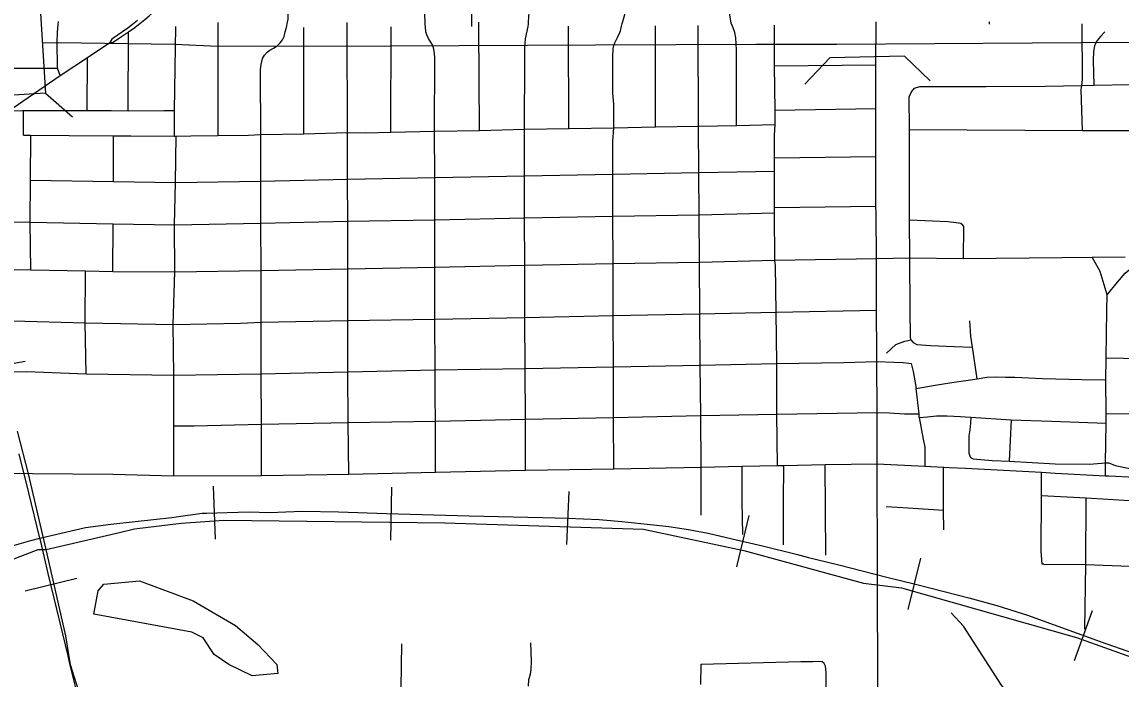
# Model space of a CAD drawing. Extents: x -1403959 to 81668, y -1400582 to 11018.
# Drawn here: x 7381.4 to 7531.9, y 8240.5 to 8330.4 of the extents above; entities that cross this region are included whole.
import ezdxf

# ---------------------------------------------------------------- set-up
doc = ezdxf.new("R2010")
doc.units = 0
for name, color, linetype in [('tdCiCityStreetTxt', 7, 'Continuous'), ('tdCiHydroTxt', 7, 'Continuous'), ('tdCiSectNmbr', 7, 'Continuous'), ('tdCiSectTwpRng', 7, 'Continuous'), ('tdCoDivCarto', 7, 'Continuous'), ('tdCoSecRteBand', 7, 'Continuous'), ('tdCoSurfBitum', 7, 'Continuous'), ('tdCoSurfEarth', 7, 'Continuous')]:
    doc.layers.add(name, color=color, linetype=linetype)

msp = doc.modelspace()

# ---------------------------------------------------------------- linework, layer by layer
at = {"layer": 'tdCiCityStreetTxt'}
for p, q in [((7383.28, 8342.07), (7384.65, 8320.67)), ((7384.65, 8320.67), (7374.93, 8320.05)), ((7384.65, 8320.67), (7384.65, 8320.67)), ((7384.65, 8320.67), (7388.32, 8317.45))]:
    msp.add_line(p, q, dxfattribs=at)
at = {"layer": 'tdCiHydroTxt'}
for points in [[(7526.35, 8321.73), (7526.45, 8322.52), (7526.39, 8330.15)], [(7529.53, 8329.05), (7528.9, 8328.43), (7528.46, 8327.87), (7528.08, 8327.2), (7527.97, 8326.34), (7527.93, 8325.13), (7528.02, 8321.77)], [(7502.79, 8315.7), (7502.77, 8320.15), (7503.06, 8320.85), (7503.48, 8321.36), (7504.23, 8321.56), (7505.57, 8321.59), (7513.26, 8321.56), (7521.34, 8321.63), (7526.35, 8321.73), (7528.02, 8321.77)], [(7526.46, 8315.56), (7526.38, 8318.36), (7526.28, 8321.15), (7526.35, 8321.73)], [(7528.02, 8321.77), (7533.07, 8321.85), (7533.48, 8320.53), (7533.79, 8319.35), (7533.88, 8318.3), (7533.95, 8317.2)], [(7502.96, 8286.94), (7502.91, 8287.34), (7502.87, 8291.02), (7502.86, 8298.12), (7502.81, 8303.29), (7502.79, 8308.61), (7502.79, 8315.7)], [(7502.79, 8315.7), (7526.46, 8315.56), (7533.16, 8315.55), (7533.94, 8315.49)], [(7510.19, 8298.06), (7510.21, 8302.43), (7510.11, 8302.62), (7509.81, 8302.82), (7509.18, 8302.95), (7508.04, 8303.06), (7502.81, 8303.29)], [(7498.26, 8298.04), (7502.86, 8298.12)], [(7502.86, 8298.12), (7510.19, 8298.06), (7523.65, 8298.18)], [(7523.65, 8298.18), (7527.76, 8298.22), (7532.31, 8298.27)], [(7529.82, 8293.06), (7528.86, 8296.29), (7527.76, 8298.22)], [(7529.82, 8293.06), (7531.25, 8294.81), (7532.27, 8296.05), (7535.07, 8298.37)], [(7529.67, 8281.46), (7529.69, 8284.43), (7529.8, 8290.97), (7529.82, 8293.06)], [(7512.06, 8281.6), (7511.41, 8285.94), (7511.19, 8287.43), (7511.06, 8289.51)], [(7499.65, 8285.1), (7500.91, 8286.27), (7502.17, 8286.76), (7502.96, 8286.94)], [(7502.96, 8286.94), (7502.96, 8286.94), (7503.31, 8286.55), (7503.82, 8286.28), (7505.67, 8286.14), (7508.92, 8286.02), (7511.41, 8285.94)], [(7503.03, 8283.67), (7503.29, 8282.6), (7503.7, 8280.28)], [(7539.71, 8283.88), (7539.53, 8284.07), (7539.24, 8284.23), (7529.69, 8284.43)], [(7503.7, 8280.28), (7506.02, 8280.67), (7508.6, 8281.07), (7511.45, 8281.48), (7512.06, 8281.6)], [(7512.06, 8281.6), (7513.36, 8281.82), (7514.65, 8281.84), (7515.92, 8281.8), (7517.21, 8281.8), (7520.97, 8281.63), (7526.36, 8281.51), (7529.67, 8281.46)], [(7529.71, 8276.85), (7529.67, 8281.46)], [(7504.14, 8276.32), (7504.1, 8276.8), (7503.7, 8280.28)], [(7498.36, 8276.99), (7500.03, 8276.95), (7502.1, 8276.8), (7504.1, 8276.8)], [(7504.14, 8276.32), (7505.28, 8276.41), (7506.49, 8276.53), (7507.93, 8276.53), (7509.76, 8276.44), (7510.4, 8276.4)], [(7504.14, 8276.32), (7504.67, 8273.34), (7504.87, 8272.25), (7504.91, 8271.48), (7504.89, 8269.65)], [(7510.4, 8276.4), (7511.2, 8276.35), (7516.68, 8275.98)], [(7511.2, 8276.35), (7511.16, 8275.51), (7511.04, 8274.63), (7510.91, 8273.8), (7510.93, 8271.44), (7511.15, 8270.85), (7511.5, 8270.66), (7514.08, 8270.41), (7516.43, 8270.32)], [(7516.68, 8275.98), (7516.43, 8270.32)], [(7516.68, 8275.98), (7522.23, 8275.8), (7529.68, 8275.54)], [(7529.68, 8275.54), (7529.71, 8276.85)], [(7529.71, 8276.85), (7539.88, 8276.7), (7541.47, 8276.62), (7542.89, 8276.59), (7543.57, 8276.44), (7543.99, 8276.06)], [(7529.59, 8268.34), (7529.6, 8269.58), (7529.61, 8269.86), (7529.61, 8269.95), (7529.61, 8270.08), (7529.68, 8275.54)], [(7516.43, 8270.32), (7522.7, 8269.95), (7527.43, 8269.9), (7529.06, 8270.05), (7529.59, 8270.08)], [(7529.59, 8270.08), (7529.61, 8270.08), (7530.06, 8270.1), (7530.94, 8269.73), (7532.92, 8269.31), (7535.85, 8269.21), (7540.09, 8269.12), (7541.16, 8269.25)]]:
    msp.add_lwpolyline(points, dxfattribs=at)
at = {"layer": 'tdCiSectNmbr'}
for points in [[(7397.52, 8330.2), (7398.2, 8330.75), (7398.79, 8331.23), (7400.53, 8332.8), (7400.72, 8333.31)], [(7386.62, 8323.06), (7386.27, 8324.07), (7386.24, 8327.73), (7386.25, 8328.94), (7386.31, 8329.59), (7386.36, 8330.03), (7386.42, 8330.49)], [(7397.19, 8330.61), (7396.51, 8330.06), (7395.89, 8329.54), (7393.69, 8328.06), (7393.41, 8327.6)], [(7393.41, 8327.6), (7393.88, 8327.64), (7394.63, 8328.14), (7395.55, 8328.78), (7395.99, 8329.07), (7396.85, 8329.65), (7397.33, 8330.04), (7397.52, 8330.2)], [(7498.19, 8318.82), (7498.17, 8324.52), (7498.22, 8330.04), (7498.22, 8330.4)], [(7360.5, 8303.31), (7364.93, 8307.31), (7365.69, 8308.06), (7367.36, 8309.41), (7371.96, 8312.84), (7376.8, 8316.34), (7376.86, 8316.39), (7379.62, 8318.27), (7381.55, 8319.58), (7386.62, 8323.06), (7390.36, 8325.56), (7393.41, 8327.6)], [(7393.41, 8327.6), (7393.41, 8327.6)], [(7498.19, 8317.69), (7498.2, 8318.59), (7498.19, 8318.82)], [(7498.18, 8314.64), (7498.19, 8317.69)], [(7498.26, 8298.04), (7498.23, 8304.1), (7498.21, 8305.22), (7498.17, 8312.01), (7498.18, 8314.64)], [(7360.62, 8296.87), (7360.62, 8296.87), (7366.21, 8296.76), (7382.64, 8296.5), (7390.11, 8296.36), (7393.86, 8296.28), (7402.3, 8296.22), (7414.13, 8296.42), (7425.97, 8296.64), (7437.87, 8296.88), (7450.18, 8297.13)], [(7450.18, 8297.13), (7450.18, 8297.13), (7462.25, 8297.35), (7474.06, 8297.55), (7484.4, 8297.81), (7498.26, 8298.04)], [(7498.33, 8284.3), (7498.34, 8285.08), (7498.29, 8290.98), (7498.26, 8298.04)], [(7498.37, 8270.45), (7498.36, 8276.99), (7498.33, 8283.94), (7498.33, 8284.3)], [(7474.31, 8269.52), (7479.9, 8269.65), (7484.76, 8269.73), (7485.59, 8269.73), (7491.27, 8269.86), (7498.37, 8269.98)], [(7498.38, 8267.41), (7498.37, 8269.98), (7498.37, 8270.45)], [(7498.37, 8269.98), (7504.89, 8269.65), (7505.72, 8269.61), (7507.47, 8269.51), (7508.21, 8269.48), (7510.47, 8269.36), (7520.85, 8268.8), (7522.73, 8268.7)], [(7374.85, 8268.71), (7382.86, 8268.63)], [(7382.86, 8268.63), (7393.84, 8268.54), (7402.17, 8268.31), (7414.19, 8268.37), (7426.1, 8268.53), (7437.96, 8268.83), (7450.29, 8269.08), (7462.35, 8269.26)], [(7462.35, 8269.26), (7474.31, 8269.52)], [(7522.73, 8268.7), (7529.59, 8268.34), (7530.05, 8268.32)], [(7498.4, 8260.78), (7498.4, 8260.93), (7498.39, 8264.22), (7498.38, 8267.41)], [(7530.05, 8268.32), (7540.86, 8267.75)], [(7498.4, 8260.63), (7498.4, 8260.78)], [(7498.43, 8250.95), (7498.4, 8260.63)], [(7498.41, 8235), (7498.45, 8242.86), (7498.43, 8250.95)]]:
    msp.add_lwpolyline(points, dxfattribs=at)
at = {"layer": 'tdCiSectTwpRng'}
for points in [[(7442.94, 8329.77), (7442.94, 8330.4), (7442.94, 8330.76), (7442.98, 8337), (7442.99, 8346.88), (7443.05, 8347.4)], [(7450.67, 8330.14), (7450.71, 8330.42), (7450.8, 8331.7), (7450.83, 8333.96), (7450.81, 8335.19)], [(7414.05, 8323.54), (7414.05, 8323.54), (7414.05, 8323.91), (7414.12, 8324.59), (7414.29, 8325.41), (7414.56, 8325.87), (7414.93, 8326.29), (7415.31, 8326.56), (7415.92, 8326.88), (7416.38, 8327.19), (7416.74, 8327.56), (7417.04, 8327.97), (7417.27, 8328.43), (7417.43, 8329.06), (7417.57, 8329.64), (7417.73, 8330.36), (7417.83, 8330.78), (7417.85, 8333.64)], [(7437.86, 8325.52), (7437.82, 8326.1), (7437.75, 8326.67), (7437.6, 8327.17), (7437, 8328.12), (7436.77, 8328.65), (7436.65, 8329.05), (7436.59, 8329.74), (7436.56, 8330.05), (7436.55, 8330.39), (7436.43, 8333.66)], [(7462.21, 8324.53), (7462.21, 8324.53), (7462.21, 8325.66), (7462.28, 8326.74), (7462.38, 8327.2), (7462.51, 8327.55), (7462.88, 8328.26), (7463.18, 8328.95), (7463.27, 8329.21), (7463.41, 8329.85), (7463.49, 8330.21), (7463.58, 8330.49), (7463.67, 8330.77), (7463.84, 8331.41), (7463.92, 8331.88), (7463.96, 8332.38), (7464, 8333.95)], [(7478.54, 8329.93), (7478.39, 8330.26), (7478.34, 8330.58), (7478.18, 8331.6), (7478.08, 8331.93), (7477.87, 8332.59), (7477.73, 8333.31), (7477.69, 8333.98)], [(7408.23, 8314.89), (7408.25, 8329.59), (7408.24, 8330.33)], [(7425.93, 8315.27), (7425.91, 8329.68), (7425.9, 8330.32)], [(7443.97, 8315.56), (7443.89, 8329.75), (7443.88, 8330.38)], [(7450.19, 8325.3), (7450.19, 8326.84), (7450.27, 8328.09), (7450.62, 8329.8), (7450.67, 8330.14)], [(7513.75, 8330.13), (7513.75, 8330.44)], [(7513.75, 8330.1), (7513.75, 8330.13)], [(7395.95, 8318.27), (7395.99, 8329.07)], [(7402.26, 8314.8), (7402.28, 8318.29), (7402.44, 8329.8)], [(7419.98, 8315.11), (7419.97, 8329.67)], [(7431.88, 8315.35), (7431.9, 8329.72)], [(7456.2, 8315.85), (7456.18, 8329.83)], [(7468.07, 8316.07), (7468.04, 8329.88)], [(7474.06, 8297.55), (7474.02, 8304.03), (7473.99, 8309.81), (7473.94, 8316.17), (7473.87, 8329.68), (7473.87, 8329.91)], [(7479.13, 8326.57), (7479.11, 8327.41), (7479.04, 8328.24), (7478.89, 8328.95), (7478.68, 8329.62), (7478.54, 8329.93)], [(7484.4, 8297.81), (7484.35, 8304.3), (7484.35, 8305.01), (7484.34, 8310), (7484.35, 8311.83), (7484.33, 8314.86), (7484.42, 8316.38), (7484.41, 8318.36), (7484.34, 8324.4), (7484.32, 8329.65), (7484.32, 8329.96)], [(7390.35, 8318.29), (7390.36, 8325.56)], [(7437.87, 8296.88), (7437.86, 8303.35), (7437.86, 8309.12), (7437.83, 8315.47), (7437.86, 8325.52)], [(7479.15, 8316.22), (7479.13, 8326.57)], [(7379.96, 8324.07), (7386.27, 8324.07)], [(7450.18, 8297.13), (7450.15, 8303.62), (7450.15, 8309.34), (7450.15, 8315.72), (7450.19, 8325.3)], [(7462.35, 8315.92), (7462.38, 8318.61), (7462.34, 8319.15), (7462.21, 8320.67), (7462.21, 8324.53)], [(7484.34, 8324.4), (7498.17, 8324.52)], [(7414.13, 8296.42), (7414.09, 8302.9), (7414.09, 8308.65), (7414.08, 8315.03), (7414.05, 8323.54)], [(7379.62, 8318.27), (7381.55, 8318.29)], [(7381.55, 8318.29), (7381.61, 8318.29), (7386.21, 8318.31), (7390.35, 8318.29), (7393.63, 8318.29), (7395.95, 8318.27), (7400.81, 8318.29), (7402.28, 8318.29)], [(7381.6, 8314.94), (7381.61, 8318.29)], [(7484.41, 8318.36), (7498.2, 8318.59)], [(7381.6, 8314.9), (7382.61, 8314.94), (7387.88, 8314.86), (7393.91, 8314.84), (7396.28, 8314.82), (7402.26, 8314.8), (7402.5, 8314.8), (7404.51, 8314.84), (7408.22, 8314.89), (7412.38, 8314.94), (7414.08, 8315.03), (7419.98, 8315.11), (7425.93, 8315.27), (7428.46, 8315.26), (7431.88, 8315.35), (7437.83, 8315.47), (7443.97, 8315.56), (7450.15, 8315.72), (7456.2, 8315.85), (7462.35, 8315.92), (7468.07, 8316.07), (7473.94, 8316.17), (7479.15, 8316.22), (7484.42, 8316.38)], [(7425.97, 8296.64), (7425.96, 8303.15), (7425.93, 8308.89), (7425.93, 8315.27)], [(7462.35, 8269.26), (7462.31, 8276.32), (7462.31, 8283.22), (7462.28, 8290.24), (7462.25, 8297.35), (7462.23, 8303.84), (7462.21, 8309.58), (7462.21, 8312.27), (7462.21, 8313.14), (7462.24, 8314.11), (7462.35, 8315.92)], [(7382.64, 8296.5), (7382.53, 8303.01), (7382.57, 8308.76), (7382.61, 8314.94)], [(7393.95, 8308.58), (7393.91, 8314.84)], [(7402.39, 8308.44), (7402.5, 8314.8)], [(7484.35, 8311.83), (7498.17, 8312.01)], [(7402.39, 8308.44), (7414.09, 8308.65), (7425.93, 8308.89), (7437.86, 8309.12)], [(7437.86, 8309.12), (7450.15, 8309.34), (7462.21, 8309.58), (7473.99, 8309.81), (7484.34, 8310)], [(7382.57, 8308.76), (7393.95, 8308.58), (7402.39, 8308.44)], [(7402.27, 8302.67), (7402.39, 8308.44), (7402.39, 8308.44)], [(7484.35, 8305.01), (7498.21, 8305.22)], [(7354.24, 8303.54), (7360.5, 8303.31), (7365.16, 8303.29), (7366.13, 8303.29), (7382.53, 8303.01), (7393.87, 8302.77), (7402.27, 8302.67), (7414.09, 8302.9), (7425.96, 8303.15), (7437.86, 8303.35)], [(7437.86, 8303.35), (7450.15, 8303.62), (7462.23, 8303.84), (7474.02, 8304.03), (7484.35, 8304.3)], [(7393.86, 8296.28), (7393.87, 8302.77)], [(7402.3, 8296.22), (7402.27, 8302.67)], [(7450.29, 8269.08), (7450.26, 8276.05), (7450.22, 8283.01), (7450.18, 8289.98), (7450.18, 8297.13)], [(7474.31, 8269.52), (7474.26, 8276.59), (7474.18, 8283.48), (7474.12, 8290.49), (7474.06, 8297.55)], [(7484.65, 8283.7), (7484.58, 8290.7), (7484.45, 8297.04), (7484.4, 8297.81)], [(7390.21, 8282.27), (7390.06, 8289.26), (7390.11, 8296.36)], [(7402.16, 8282.09), (7402.1, 8289.02), (7402.3, 8296.22)], [(7414.12, 8282.29), (7414.12, 8289.32), (7414.13, 8296.42)], [(7426, 8282.55), (7426, 8289.56), (7425.97, 8296.64)], [(7437.88, 8289.77), (7437.87, 8296.88)], [(7380.16, 8289.51), (7390.06, 8289.26), (7402.1, 8289.02), (7411.3, 8289.22), (7414.12, 8289.32), (7426, 8289.56), (7437.88, 8289.77), (7450.18, 8289.98), (7462.28, 8290.24), (7474.12, 8290.49), (7484.58, 8290.7), (7498.29, 8290.98)], [(7437.96, 8268.83), (7437.96, 8275.82), (7437.91, 8279.25), (7437.92, 8282.8), (7437.88, 8289.77)], [(7353.96, 8282.35), (7353.96, 8282.35), (7355.53, 8282.66), (7356.38, 8282.84), (7366.13, 8282.66), (7372.34, 8282.54), (7382.05, 8282.6), (7390.21, 8282.27), (7402.16, 8282.09), (7414.12, 8282.29), (7426, 8282.55), (7437.92, 8282.8), (7450.22, 8283.01), (7462.31, 8283.22), (7474.18, 8283.48), (7484.65, 8283.7), (7493.81, 8283.82), (7498.33, 8283.94)], [(7484.76, 8269.73), (7484.64, 8276.75), (7484.65, 8283.7)], [(7498.33, 8283.94), (7498.33, 8283.94), (7500.67, 8283.88), (7501.94, 8283.84), (7502.69, 8283.75), (7503.03, 8283.67)], [(7402.17, 8268.31), (7402.16, 8275.16), (7402.16, 8282.09)], [(7414.19, 8268.37), (7414.15, 8275.38), (7414.12, 8282.29)], [(7426.1, 8268.53), (7426.03, 8275.6), (7426, 8282.55)], [(7402.16, 8275.16), (7404.96, 8275.17), (7414.15, 8275.38), (7426.03, 8275.6), (7437.96, 8275.82), (7450.26, 8276.05), (7462.31, 8276.32), (7474.26, 8276.59), (7484.64, 8276.75), (7498.36, 8276.99)], [(7491.36, 8257.49), (7491.27, 8269.86)], [(7474.3, 8262.95), (7474.31, 8269.52)], [(7480.01, 8260.3), (7479.93, 8264.82), (7479.9, 8269.65)], [(7485.58, 8258.9), (7485.55, 8264.76), (7485.59, 8269.73)], [(7507.45, 8263.64), (7507.46, 8269.49)], [(7521.18, 8256.22), (7520.92, 8256.22), (7520.81, 8258.03), (7520.84, 8265.61), (7520.85, 8268.8)], [(7520.84, 8265.61), (7526.95, 8265.3), (7532.9, 8264.95), (7538.93, 8264.6), (7545.02, 8264.21)], [(7499.59, 8264.14), (7502.63, 8263.95), (7507.45, 8263.64)], [(7526.89, 8256.18), (7526.95, 8265.3)], [(7507.47, 8260.94), (7507.45, 8263.64)], [(7521.18, 8256.22), (7526.89, 8256.18), (7532.89, 8255.97), (7539.03, 8255.92), (7544.96, 8255.69), (7544.96, 8255.69)], [(7526.79, 8247.36), (7526.89, 8256.18)], [(7433.26, 8239.31), (7433.38, 8245.34)], [(7450.71, 8239.54), (7450.75, 8240.45), (7450.94, 8241.2), (7451.04, 8241.77), (7451.1, 8242.97), (7451.02, 8245.46)], [(7474.3, 8242.54), (7487.93, 8242.9), (7489.56, 8242.93), (7490.39, 8242.98), (7490.81, 8242.93)], [(7490.79, 8233.48), (7491.02, 8233.64), (7491.28, 8233.87), (7491.41, 8234.24), (7491.39, 8241.41), (7491.3, 8242.27), (7491.12, 8242.63), (7490.81, 8242.93)], [(7474.25, 8239.76), (7474.29, 8242.54)], [(7474.29, 8242.54), (7474.3, 8242.54)]]:
    msp.add_lwpolyline(points, dxfattribs=at)
at = {"layer": 'tdCoDivCarto'}
msp.add_lwpolyline([(7384.21, 8327.56), (7386.38, 8327.59), (7402.29, 8327.36), (7408.18, 8327.09), (7431.9, 8327.15), (7459.86, 8327.27), (7481.79, 8327.36), (7492.86, 8327.38), (7532.92, 8327.65), (7538.09, 8327.66)], dxfattribs=at)
at = {"layer": 'tdCoSecRteBand'}
for p, q in [((7381.86, 8283.98), (7374.73, 8282.64)), ((7382.29, 8268.61), (7380.78, 8274.42)), ((7384.71, 8258.22), (7382.29, 8268.61)), ((7407.89, 8259.64), (7407.62, 8266.89)), ((7431.84, 8259.5), (7432.01, 8266.76)), ((7455.95, 8258.91), (7456.25, 8266.16)), ((7479.19, 8255.85), (7480.86, 8262.9)), ((7396.78, 8261.09), (7403.2, 8261.83)), ((7403.2, 8261.83), (7409, 8262.27)), ((7409, 8262.27), (7439.24, 8261.88)), ((7387.43, 8246.45), (7384.71, 8258.22)), ((7502.63, 8250.02), (7504.36, 8257.07)), ((7388.9, 8254.27), (7381.85, 8252.55)), ((7496.49, 8253.62), (7501.68, 8253)), ((7525.38, 8243.08), (7527.83, 8249.91)), ((7388.03, 8242.48), (7387.43, 8246.45)), ((7389.84, 8236.83), (7388.03, 8242.48))]:
    msp.add_line(p, q, dxfattribs=at)
for points in [[(7501.68, 8253), (7525.64, 8246.21), (7582.4, 8225.9), (7606.28, 8220.05), (7615.18, 8218.76), (7630.67, 8219.28), (7635.44, 8221.08), (7641.96, 8225.42), (7644.87, 8228.93), (7649.17, 8237.46), (7650.86, 8242.65), (7654.57, 8258.82), (7664.88, 8289.64), (7673.02, 8304.73), (7684.51, 8321.19)], [(7383.87, 8259.78), (7382.33, 8266.01), (7381.03, 8271.34)], [(7383.87, 8259.78), (7382.33, 8266.01), (7381.03, 8271.34)], [(7383.87, 8259.78), (7385.42, 8260.18), (7390.11, 8261.27), (7393.56, 8261.73), (7396.88, 8262.08), (7401.92, 8262.63), (7402.48, 8262.7), (7406.04, 8263.2), (7406.63, 8263.22), (7409.48, 8263.32), (7412.48, 8263.4), (7415.27, 8263.32), (7419.73, 8263.48), (7424.7, 8263.4), (7431.26, 8263.15), (7442.55, 8262.87), (7452.59, 8262.61), (7456.06, 8262.54), (7460.37, 8262.36), (7463.44, 8262.08), (7466.92, 8261.7), (7469.86, 8261.4), (7472.57, 8260.99), (7475.28, 8260.46), (7478.55, 8259.72), (7482.71, 8258.74), (7487.48, 8257.54), (7488.96, 8257.17), (7492.93, 8256.17), (7499.7, 8254.48), (7503.63, 8253.51), (7507.54, 8252.52), (7510.93, 8251.64), (7514.76, 8250.57), (7518.95, 8249.25), (7522.56, 8247.95), (7522.56, 8247.95), (7528.89, 8245.68), (7538.78, 8242.18)], [(7383.87, 8259.78), (7385.42, 8260.18), (7390.11, 8261.27), (7393.56, 8261.73), (7396.88, 8262.08), (7401.92, 8262.63), (7402.48, 8262.7), (7406.04, 8263.2), (7406.63, 8263.22), (7409.48, 8263.32), (7412.48, 8263.4), (7415.27, 8263.32), (7419.73, 8263.48), (7424.7, 8263.4), (7431.26, 8263.15), (7442.55, 8262.87), (7452.59, 8262.61), (7456.06, 8262.54), (7460.37, 8262.36), (7463.44, 8262.08), (7466.92, 8261.7), (7469.86, 8261.4), (7472.57, 8260.99), (7475.28, 8260.46), (7478.55, 8259.72), (7482.71, 8258.74), (7487.48, 8257.54), (7488.96, 8257.17), (7492.93, 8256.17), (7499.7, 8254.48), (7503.63, 8253.51), (7507.54, 8252.52), (7510.93, 8251.64), (7514.76, 8250.57), (7518.95, 8249.25), (7522.56, 8247.95), (7522.56, 8247.95), (7528.89, 8245.68), (7538.78, 8242.18)], [(7384.71, 8258.22), (7394.95, 8260.63), (7396.78, 8261.09)], [(7439.24, 8261.88), (7466.42, 8261.04), (7480.16, 8258.1), (7496.49, 8253.62)], [(7332.93, 8240.66), (7336.51, 8241.06), (7338.49, 8241.59), (7339.98, 8242.23), (7341.73, 8243.34), (7344.01, 8245.09), (7345.84, 8246.36), (7347.46, 8247.4), (7349.01, 8248.26), (7350.81, 8249.02), (7352.59, 8249.76), (7355.12, 8250.6), (7358.37, 8251.74), (7360.84, 8252.53), (7362.17, 8252.95), (7365.44, 8253.99), (7368.36, 8255.03), (7374.65, 8257.06), (7379.11, 8258.46), (7382.63, 8259.47), (7383.87, 8259.78)], [(7332.93, 8240.66), (7336.51, 8241.06), (7338.49, 8241.59), (7339.98, 8242.23), (7341.73, 8243.34), (7344.01, 8245.09), (7345.84, 8246.36), (7347.46, 8247.4), (7349.01, 8248.26), (7350.81, 8249.02), (7352.59, 8249.76), (7355.12, 8250.6), (7358.37, 8251.74), (7360.84, 8252.53), (7362.17, 8252.95), (7365.44, 8253.99), (7368.36, 8255.03), (7374.65, 8257.06), (7379.11, 8258.46), (7382.63, 8259.47), (7383.87, 8259.78)], [(7389.08, 8238.06), (7387.98, 8242.58), (7387.72, 8243.68), (7386.64, 8248.21), (7384.99, 8254.98), (7383.98, 8259.34), (7383.87, 8259.78)], [(7389.08, 8238.06), (7387.98, 8242.58), (7387.72, 8243.68), (7386.64, 8248.21), (7384.99, 8254.98), (7383.98, 8259.34), (7383.87, 8259.78)], [(7374.47, 8254.74), (7383.64, 8258.22), (7384.71, 8258.22)]]:
    msp.add_lwpolyline(points, dxfattribs=at)
at = {"layer": 'tdCoSurfBitum'}
for points in [[(7412.91, 8240.97), (7409.7, 8242.5), (7407.71, 8243.87), (7406.19, 8246.16), (7404.66, 8246.93), (7391.22, 8249.38), (7391.83, 8252.59), (7392.6, 8253.5), (7397.49, 8253.96), (7404.82, 8251.2), (7410.62, 8247.84), (7413.67, 8245.24), (7416.27, 8242.49), (7416.42, 8241.27), (7412.91, 8240.97)], [(7656.46, 8153.01), (7655.54, 8152.86), (7654.62, 8153.16), (7653.4, 8154.99), (7649.59, 8156.98), (7604.53, 8157.78), (7598.12, 8158.39), (7594.15, 8160.07), (7592.01, 8161.6), (7583.92, 8169.24), (7549.27, 8197.66), (7535.67, 8201.18), (7533.54, 8204.09), (7531.1, 8223.02), (7528.36, 8225.77), (7524.54, 8228.83), (7519.96, 8233.72), (7515.38, 8239.68), (7510.19, 8247.77), (7508.51, 8249.6)]]:
    msp.add_lwpolyline(points, dxfattribs=at)
at = {"layer": 'tdCoSurfEarth'}
for p, q in [((7502.09, 8325.73), (7491.9, 8325.48)), ((7502.09, 8325.73), (7505.62, 8322.37)), ((7491.9, 8325.48), (7488.47, 8321.88))]:
    msp.add_line(p, q, dxfattribs=at)

doc.saveas('drawing.dxf')
